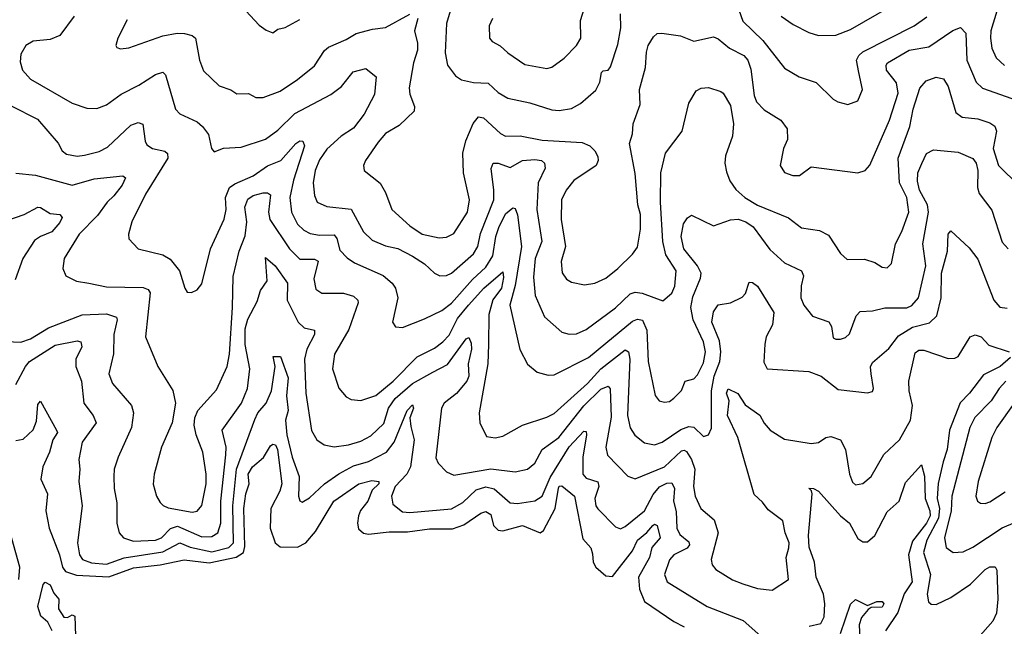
# Model space of a CAD drawing. Extents: x 1933546 to 2138868, y 524910 to 667279.
# Tile 267 of 466: x 2019390 to 2023414, y 630184 to 632661. Entities that reach past the tile are written whole.
import ezdxf

# ---------------------------------------------------------------- set-up
doc = ezdxf.new("R2010")
doc.units = 0

msp = doc.modelspace()

# ---------------------------------------------------------------- linework, layer by layer
at = {"layer": '0CON10XD'}
for points in [[(2021321.9, 632665), (2021308.6, 632635), (2021310, 632585), (2021320.9, 632570.9), (2021354, 632554), (2021384.8, 632524.8), (2021455, 632478.2), (2021545, 632461.8), (2021565, 632466.9), (2021615.8, 632504.2), (2021665.6, 632555), (2021683.1, 632585), (2021682.1, 632657.9), (2021709.1, 632745)], [(2022313.8, 632743.8), (2022345, 632654.5), (2022426.8, 632575), (2022515, 632463.1), (2022575, 632427.3), (2022645, 632404.3), (2022715, 632336), (2022733.3, 632325), (2022775, 632314), (2022815, 632328.8), (2022834.4, 632375), (2022819.1, 632445), (2022810, 632495), (2022818.9, 632515), (2022835, 632529.1), (2023044.8, 632635.2), (2023097.7, 632672.3)], [(2020296.1, 632716.1), (2020368.7, 632638.7), (2020397.3, 632617.3), (2020425, 632606.7), (2020445, 632622.5), (2020475, 632628.6), (2020535, 632661.9)], [(2021150, 632695), (2021133.8, 632645), (2021128.8, 632525), (2021138.6, 632475), (2021171.5, 632431.5), (2021195, 632415.6), (2021244.6, 632404.6), (2021305, 632400.9), (2021345, 632363.3), (2021385, 632340), (2021475, 632320.6), (2021565, 632292.7), (2021595, 632290), (2021645, 632298.2), (2021681.9, 632318.1), (2021745, 632372.5), (2021761.2, 632405), (2021767.1, 632445), (2021775, 632451.9), (2021795, 632454.4), (2021805, 632468), (2021835, 632558.8), (2021846.7, 632626.7), (2021845.3, 632685)], [(2022502.2, 632675), (2022551.2, 632641.2), (2022615, 632608.5), (2022655, 632595.6), (2022725, 632597.9), (2022785, 632620.8), (2022948.1, 632715)], [(2023383.2, 632695), (2023359.3, 632615), (2023357.3, 632585), (2023362.3, 632545), (2023380.8, 632505), (2023413.9, 632473.9)], [(2019613.3, 632675), (2019554.6, 632595.4), (2019515, 632580), (2019445, 632573.3), (2019415.8, 632555), (2019395, 632520), (2019391.9, 632488.1), (2019402.2, 632455), (2019435, 632417.8), (2019605, 632319.6), (2019665, 632298.8), (2019705, 632298.5), (2019745, 632313.1), (2019805, 632356.1), (2019877, 632393), (2019945, 632437.5), (2019975, 632446.7), (2019985.8, 632435.8), (2020026.9, 632295), (2020045, 632276.9), (2020115, 632243.8), (2020137.8, 632225), (2020162.4, 632192.4), (2020174.5, 632134.5), (2020185, 632121.2), (2020223.5, 632136.5), (2020295, 632140), (2020395, 632173.1), (2020445, 632209.1), (2020515, 632278.1), (2020661.4, 632355), (2020705, 632388.5)], [(2019829.4, 632660.6), (2019790.8, 632585), (2019783.8, 632555), (2019787, 632547), (2019802, 632542), (2019836, 632546), (2019975.3, 632594.7), (2020034.1, 632605.9), (2020064, 632604), (2020095, 632596.5), (2020109.4, 632585), (2020125.5, 632495), (2020141.3, 632451.3), (2020205, 632390), (2020253.6, 632373.6), (2020278.3, 632358.3), (2020325, 632358.9), (2020355, 632343.1), (2020385, 632343.5), (2020455, 632369.2), (2020525, 632416.2), (2020595, 632471.8), (2020635.7, 632534.3), (2020651.9, 632548.1), (2020725, 632579.5), (2020765, 632603.8), (2020832.2, 632622.2), (2020885, 632628.6), (2020985, 632683.3)], [(2021017.3, 632665), (2021003.8, 632615), (2021015.9, 632565), (2021016.3, 632536.3), (2020999.4, 632485), (2020982.2, 632382.2), (2020985, 632356.7), (2021004.2, 632305.8), (2021002.4, 632287.6), (2020941.2, 632228.8), (2020885, 632195.6), (2020855, 632161.2), (2020803.1, 632085), (2020795.8, 632065), (2020798, 632045), (2020862.7, 631992.7), (2020885.5, 631955), (2020911.5, 631885), (2020985, 631818.5), (2021035, 631784.7), (2021105, 631770.3), (2021135, 631773.1), (2021165, 631787.5), (2021220, 631875), (2021228.2, 631925), (2021203.2, 632035), (2021201.5, 632115), (2021213.5, 632166.5), (2021243.4, 632236.6), (2021265, 632264.6), (2021285, 632260.4), (2021355, 632195.4), (2021375, 632184.6), (2021435, 632186.9), (2021525, 632168.8), (2021688.5, 632158.5), (2021720, 632145), (2021740.6, 632125), (2021752.6, 632102.6), (2021754.4, 632085), (2021745.7, 632065), (2021655, 632004.4), (2021623.6, 631965), (2021604.6, 631925), (2021603.1, 631845), (2021620.4, 631735), (2021602.9, 631672.9), (2021607.4, 631627.4), (2021625, 631600.8), (2021645, 631589.4), (2021698.3, 631578.3), (2021740, 631585), (2021785, 631604.6), (2021834.4, 631645), (2021895, 631702.9), (2021915, 631731.2), (2021927.6, 631805), (2021927.5, 631865), (2021916, 631905), (2021905, 632032.5), (2021882.3, 632155), (2021894.6, 632195), (2021896.5, 632235), (2021925.4, 632314.6), (2021922.5, 632375), (2021947.3, 632465), (2021952.3, 632527.7), (2021957.8, 632555), (2021979.7, 632590.3), (2021995, 632604), (2022014.5, 632605.5), (2022091.2, 632595), (2022145, 632572.9), (2022225, 632591.1), (2022245, 632583.1), (2022291.1, 632545), (2022348.8, 632515), (2022365.5, 632495.5), (2022378.3, 632458.3), (2022391.3, 632351.3), (2022401.8, 632325), (2022432, 632292), (2022500.9, 632250.9), (2022526.7, 632215), (2022528.3, 632171.7), (2022510.8, 632135), (2022497.5, 632065), (2022515, 632036.2), (2022550, 632025), (2022576.7, 632025), (2022625, 632060), (2022815, 632035.8), (2022845.5, 632044.5), (2022863.6, 632066.4), (2022945, 632250.6), (2022980.3, 632360.3), (2022972.8, 632402.8), (2022932.8, 632455), (2022930.4, 632475), (2022936.4, 632485), (2023025, 632536.5), (2023105, 632550), (2023203.2, 632616.8), (2023235, 632628.8), (2023255.9, 632605), (2023261.2, 632495), (2023298.5, 632405), (2023325, 632380.4), (2023445, 632338.8)], [(2020705, 632388.5), (2020752.6, 632447.4), (2020805, 632461.4), (2020847, 632427), (2020840.5, 632355), (2020798.5, 632275), (2020755, 632217.5), (2020704.6, 632185.4), (2020645, 632132.2), (2020615, 632088.5), (2020598.3, 632045), (2020590, 631995), (2020595, 631943.3), (2020605.6, 631915), (2020645, 631897.7), (2020745, 631886.8), (2020794.6, 631795), (2020830.9, 631760.9), (2020885, 631737.1), (2020935, 631726.2), (2020995.5, 631695.5), (2021043.9, 631663.9), (2021085, 631625.5), (2021107.5, 631615), (2021135, 631616.4), (2021155, 631626.2), (2021245.3, 631705), (2021262.9, 631735), (2021273, 631787), (2021327.5, 631925), (2021328.4, 631965), (2021317.5, 632052.5), (2021324.7, 632075.3), (2021345, 632075.3), (2021395, 632057.4), (2021445, 632085.3), (2021495, 632090.3), (2021522, 632085), (2021534.4, 632075), (2021537.1, 632055), (2021509, 631995), (2021502.9, 631885), (2021524.4, 631755), (2021496.3, 631685), (2021489.9, 631609.9), (2021497.2, 631535), (2021535, 631446.7), (2021605.4, 631385.4), (2021636.2, 631376.2), (2021665, 631378.2), (2021705, 631395.4), (2021825, 631483.5), (2021885, 631541), (2021905, 631548.3), (2021934.2, 631544.2), (2022017.9, 631512.1), (2022055, 631544.2), (2022068, 631572), (2022073.1, 631635), (2022030.2, 631700.2), (2022018.2, 631755), (2022008.8, 631915), (2022010.2, 632035), (2022029.5, 632115), (2022096.8, 632205), (2022125, 632320), (2022155, 632370.6), (2022175, 632380.9), (2022205, 632383.1), (2022255, 632366.9), (2022265, 632360), (2022295, 632310), (2022307.1, 632235), (2022302.5, 632185), (2022274.6, 632105.4), (2022272.3, 632075), (2022279.2, 632039.2), (2022292.3, 632002.3), (2022317.3, 631967.3), (2022353.6, 631935), (2022405, 631903.8), (2022531.5, 631851.5), (2022585, 631810.5), (2022659.2, 631799.2), (2022695, 631780.8), (2022745, 631706), (2022771.8, 631681.8), (2022843, 631683), (2022885, 631669.4), (2022915, 631650.6), (2022935, 631647.5), (2022952.5, 631665), (2022968.8, 631745), (2022995, 631795.7), (2023023.7, 631875), (2023014.9, 631934.9), (2022984.8, 631995), (2022979.8, 632095), (2023027.8, 632225), (2023040.9, 632295), (2023069.2, 632380.9), (2023095, 632410.5), (2023135, 632425.6), (2023165, 632419.4), (2023185, 632387.5), (2023215, 632282.2), (2023242, 632262), (2023305, 632255.3), (2023355, 632239.6), (2023375, 632225.6), (2023381.5, 632205), (2023367.9, 632135), (2023390, 632065), (2023475, 631982.7)], [(2019355, 632308.4), (2019463.6, 632255), (2019546.9, 632156.9), (2019564.4, 632125), (2019581.5, 632111.5), (2019625, 632103.2), (2019655, 632107.3), (2019715, 632122.3), (2019749.4, 632140.6), (2019845, 632230), (2019875, 632240.5), (2019893.8, 632233.8), (2019902.8, 632165), (2019910.3, 632150.3), (2019932.5, 632135), (2019984, 632124), (2019993.9, 632113.9), (2019995.3, 632095), (2019905, 631947.8), (2019847.9, 631835), (2019834.5, 631785), (2019836.4, 631766.4), (2019873.8, 631725), (2019975, 631700.8), (2020005, 631682.5), (2020043.6, 631635), (2020064.5, 631564.5), (2020075, 631547.5), (2020093, 631547), (2020115, 631557.5), (2020135, 631582.5), (2020170, 631725), (2020225.5, 631845.5), (2020233.4, 631885), (2020230.8, 631935), (2020247.8, 631975), (2020269.4, 631990.6), (2020345, 632023.3), (2020403.5, 632063.5), (2020457.7, 632085), (2020518.2, 632155), (2020535, 632165.4), (2020546.7, 632165), (2020553.8, 632145), (2020508.6, 632005), (2020494.4, 631935), (2020501.6, 631875), (2020525.8, 631825.8), (2020550.8, 631800.8), (2020577, 631787), (2020615, 631780.8), (2020675, 631781.9), (2020686.8, 631766.8), (2020699.1, 631719.1), (2020728.8, 631688.8), (2020758.3, 631668.3), (2020875, 631616.2), (2020912.2, 631585), (2020925.5, 631565), (2020935.5, 631525), (2020913.8, 631425), (2020926.4, 631406.4), (2020955, 631403.8), (2021045, 631439.6), (2021115, 631473.2), (2021155, 631503.2), (2021240.1, 631599.9), (2021295, 631650.3), (2021323.3, 631696.7), (2021335.7, 631775), (2021347.8, 631812.2), (2021375, 631867.7), (2021405, 631892.5), (2021415, 631890), (2021424, 631864), (2021441.5, 631735), (2021414.6, 631575.4), (2021393.3, 631495), (2021433.6, 631313.6), (2021464.7, 631254.7), (2021505, 631221.1), (2021549.8, 631209.8), (2021575, 631211.2), (2021715, 631280.7), (2021785, 631340.2)], [(2021785, 631340.2), (2021895, 631429.4), (2021915, 631437.8), (2021935, 631433.3), (2021953.4, 631393.4), (2021957.8, 631265), (2021986.7, 631126.7), (2022003.3, 631105), (2022025, 631099.4), (2022045, 631101.8), (2022063.1, 631115), (2022094, 631146), (2022110, 631185), (2022145, 631193.8), (2022159.4, 631210.6), (2022185, 631258.9), (2022193, 631305), (2022184.2, 631345.8), (2022142.6, 631435), (2022132.8, 631485), (2022140.8, 631529.2), (2022172.9, 631605), (2022175.3, 631625), (2022159.7, 631655), (2022104, 631725), (2022093.9, 631775), (2022102.6, 631827.4), (2022119.1, 631850.9), (2022135, 631862), (2022225, 631819.5), (2022295, 631844), (2022325.7, 631845.7), (2022357.1, 631835), (2022386.9, 631815), (2022455, 631722.1), (2022515, 631668.5), (2022584.6, 631634.6), (2022592.7, 631615), (2022583.6, 631573.6), (2022582.5, 631525), (2022594.3, 631495), (2022630.3, 631450.3), (2022697.2, 631427.2), (2022707.7, 631407.7), (2022715, 631362), (2022725.6, 631355.6), (2022745, 631355.6), (2022765, 631363.3), (2022781.4, 631378.6), (2022807.9, 631452.1), (2022825, 631468.5), (2022875, 631471.5), (2022925, 631483.8), (2023015, 631483.7), (2023036.4, 631493.6), (2023062.9, 631525), (2023092.5, 631655), (2023081.3, 631745), (2023103.3, 631875), (2023100.2, 631905), (2023067.1, 631965), (2023058.4, 632001.6), (2023060.8, 632035), (2023076.3, 632073.7), (2023095.4, 632114.6), (2023125, 632128.6), (2023225, 632119.5), (2023285, 632094.5), (2023298.2, 632075), (2023306.2, 632045), (2023304.7, 631975), (2023310.4, 631950.4), (2023362.6, 631882.6), (2023405, 631752.5), (2023430, 631725)], [(2019375, 632033.8), (2019455, 632025.8), (2019605, 631984.7), (2019695, 632011.2), (2019812.4, 632022.4), (2019823.1, 632015), (2019809.1, 631985), (2019775, 631940.9), (2019747.5, 631915), (2019708.5, 631861.5), (2019633.3, 631785), (2019571.5, 631685), (2019566.5, 631645), (2019579.2, 631615), (2019622.9, 631592.9), (2019672.5, 631585), (2019745, 631569.7), (2019895, 631567.2), (2019915, 631559.6), (2019923.6, 631545), (2019904.6, 631365), (2019954.6, 631244.6), (2020016.7, 631146.7), (2020026.4, 631095), (2020013.6, 631015), (2019969.6, 630915), (2019939.5, 630805), (2019935.7, 630764.3), (2019950, 630715), (2019965, 630689.2), (2019976.4, 630676.4), (2019997.6, 630667.6), (2020095, 630649.6), (2020115, 630654.4), (2020135, 630677.5), (2020151.7, 630765), (2020152.5, 630805), (2020139.1, 630895), (2020111.2, 630965), (2020102.7, 631005), (2020105.4, 631034.6), (2020118.9, 631065), (2020195, 631148.6), (2020238.1, 631245), (2020247.1, 631295), (2020260.5, 631485), (2020262.4, 631612.4), (2020287.6, 631715), (2020311.8, 631778.2), (2020318.8, 631835), (2020310, 631895), (2020322.5, 631927.5), (2020345, 631942.6), (2020385, 631954.2), (2020403.4, 631953.4), (2020415, 631945.8), (2020406.9, 631875), (2020412.1, 631845), (2020492.6, 631725), (2020535, 631682.5), (2020595, 631683.3), (2020609.5, 631675), (2020591.9, 631601.9), (2020600.8, 631560.8), (2020625, 631544.5), (2020713.4, 631543.4), (2020755, 631532.1), (2020771.5, 631515), (2020773.2, 631505), (2020735.3, 631395), (2020676.8, 631295), (2020668.2, 631235), (2020695, 631155.8), (2020725, 631120.6), (2020745, 631109.4), (2020785, 631105.4), (2020845, 631126), (2020916.9, 631185), (2021015, 631283.4), (2021085, 631319.7), (2021118.9, 631345), (2021145, 631372.5), (2021179.8, 631440.2), (2021224.7, 631495.3), (2021287.3, 631565), (2021365, 631631.4), (2021367.5, 631607.5), (2021359.6, 631565), (2021323.4, 631516.6), (2021306.7, 631456.7), (2021306.6, 631335), (2021303.3, 631255), (2021267.8, 631055), (2021270.8, 631015), (2021298.1, 630958.1), (2021333.4, 630953.4), (2021365, 630959.5), (2021445, 631004.6), (2021545, 631037.3), (2021575, 631053.1), (2021710.5, 631175), (2021765.3, 631234.7), (2021865, 631312.9), (2021877.6, 631305), (2021883.8, 631275), (2021874.5, 631044.5), (2021885, 630994), (2021903.8, 630963.8), (2021943, 630933), (2021985, 630925.3), (2022015, 630936), (2022092.4, 630987.6), (2022125, 630999.6), (2022145, 630997.1), (2022185, 630959.2), (2022205, 630966.2), (2022217.1, 630992.9), (2022216.8, 631145), (2022228.3, 631205), (2022251.1, 631265), (2022255.8, 631305), (2022249.5, 631349.5), (2022218.3, 631425), (2022225, 631468), (2022245, 631496.4), (2022295, 631504.4), (2022343, 631527), (2022356.8, 631543.2), (2022371.2, 631588.8), (2022385, 631586.9), (2022405, 631572.5), (2022471.5, 631465), (2022466.2, 631415), (2022441, 631365), (2022435.3, 631335.3), (2022431.6, 631261.6), (2022445, 631234.4), (2022615.6, 631224.4), (2022665.8, 631205), (2022735, 631150.6), (2022855, 631136.4), (2022875, 631143.1), (2022878.7, 631155), (2022870.3, 631215), (2022867.3, 631242.7), (2022875, 631261.4), (2022942, 631318), (2022980.8, 631369.2), (2023038.5, 631405), (2023107.5, 631422.5), (2023138.4, 631451.6), (2023155.2, 631525), (2023157.1, 631625), (2023182.2, 631715), (2023184.7, 631785.3), (2023195, 631798.6), (2023269.6, 631729.6), (2023305, 631682.9), (2023371.3, 631515), (2023395, 631487.1), (2023425, 631482.5)], [(2019301.6, 631828.4), (2019408.1, 631865), (2019465, 631894.5), (2019475, 631894.4), (2019515, 631869.7), (2019554.7, 631864.7), (2019563.6, 631853.6), (2019555, 631832.2), (2019521.4, 631795), (2019475, 631775.9), (2019451.2, 631758.8), (2019403.1, 631685), (2019371.2, 631598.8)], [(2019335, 631346.7), (2019395, 631344.5), (2019435, 631357.3), (2019507.7, 631402.3), (2019645, 631455.8), (2019745, 631459.5), (2019786.4, 631446.4), (2019789.2, 631435), (2019775.3, 631375), (2019774.2, 631295.8), (2019754.5, 631215), (2019770, 631175), (2019847.8, 631085), (2019855.4, 631055.4), (2019847.5, 630995), (2019792.8, 630875), (2019776.4, 630825), (2019775.4, 630795), (2019776.1, 630746.1), (2019787.4, 630687.4), (2019787.1, 630605), (2019796.9, 630565), (2019814.6, 630544.6), (2019855, 630530.8), (2019945.8, 630535), (2019969.5, 630545), (2020006.9, 630583.1), (2020035, 630592.7), (2020135, 630549.1), (2020175, 630550.7), (2020199.7, 630565), (2020212.8, 630605), (2020211.9, 630695), (2020233.3, 630883.3), (2020233.9, 630915), (2020217.8, 630985), (2020297.1, 631095), (2020321.4, 631155), (2020331.3, 631235), (2020311, 631335), (2020311.8, 631398.2), (2020322.3, 631437.7), (2020360.2, 631509.8), (2020374.6, 631555), (2020401.1, 631595), (2020395, 631690), (2020434.7, 631655), (2020484.1, 631585), (2020483.8, 631515), (2020527.7, 631425), (2020552.4, 631402.4), (2020595, 631393.3), (2020594.6, 631375), (2020564.3, 631315), (2020553.8, 631275), (2020559.7, 631135), (2020582.8, 630982.7), (2020604.4, 630945), (2020635, 630924.4), (2020675, 630916.2), (2020734.6, 630924.6), (2020785, 630939.3), (2020825, 630961.3), (2020877.9, 631012.1), (2020897.3, 631075), (2020925, 631113.5), (2020995, 631175.5), (2021079.2, 631220.8), (2021137.9, 631252.1), (2021215, 631358), (2021225, 631362.5), (2021235, 631340), (2021236.2, 631315), (2021222.8, 631255), (2021225.2, 631205), (2021217.9, 631185), (2021175.4, 631134.7), (2021124.2, 631095), (2021113.3, 631075), (2021091.1, 630871.1), (2021100.2, 630850.2), (2021134.6, 630814.6), (2021165, 630800.9), (2021315, 630826.6), (2021415, 630814.6), (2021465, 630825.6), (2021495, 630849.4), (2021524.8, 630905.2), (2021593.8, 630955), (2021695, 631083.7), (2021765, 631151.5), (2021795, 631164.5), (2021803.3, 631153.3), (2021807.4, 631037.4), (2021785.3, 630915.3), (2021792, 630882), (2021875, 630796.9), (2021905, 630786.4), (2022025, 630834.5), (2022095, 630900), (2022105, 630903.3), (2022115, 630897.5), (2022135.7, 630865), (2022148.8, 630825), (2022143.4, 630755), (2022150.7, 630715), (2022174.2, 630664.3), (2022228.3, 630618.3), (2022244.7, 630565), (2022216.4, 630456.4), (2022220.5, 630435), (2022235.4, 630415.4), (2022302.9, 630372.9), (2022345, 630357.1), (2022405, 630337.5), (2022465, 630330.9), (2022531.4, 630375), (2022522.9, 630465), (2022533.6, 630503.6)], [(2022533.6, 630503.6), (2022534.7, 630525), (2022518.1, 630565), (2022509.1, 630615), (2022449.2, 630659.2), (2022425, 630691.2), (2022391.3, 630721.3), (2022324.5, 630954.5), (2022282.2, 631045), (2022289.3, 631105), (2022278.5, 631135), (2022285, 631154), (2022325, 631134.3), (2022355, 631087.5), (2022415, 631045.7), (2022432.6, 631012.6), (2022457.1, 630985), (2022515, 630948.5), (2022625, 630929.5), (2022655, 630934.4), (2022685, 630954.2), (2022705, 630959.2), (2022744.5, 630944.5), (2022765.3, 630905.3), (2022781.3, 630805), (2022792.9, 630772.9), (2022805, 630761.1), (2022835, 630767.3), (2022870, 630795), (2022922.1, 630885), (2022984.8, 630945.2), (2023030, 631025), (2023038.4, 631085), (2023024.7, 631145), (2023023.3, 631185), (2023049.4, 631300.6), (2023065, 631310.8), (2023085, 631311.8), (2023185, 631277.5), (2023211.8, 631278.2), (2023225, 631286), (2023274.5, 631365.5), (2023295, 631374.4), (2023318.6, 631365), (2023351.1, 631331.1), (2023434.1, 631304.1)], [(2019375, 631170.9), (2019414.5, 631245), (2019431, 631265), (2019535, 631331.7), (2019625, 631350), (2019640.8, 631345), (2019643.6, 631325), (2019619.1, 631275), (2019620, 631245), (2019642.9, 631185), (2019651.8, 631095), (2019690.9, 631045), (2019703.1, 631015), (2019645.4, 630935), (2019631.8, 630865), (2019635.9, 630825), (2019632.1, 630775), (2019645.4, 630675), (2019626, 630525), (2019634.1, 630475), (2019646.5, 630456.5), (2019683.5, 630443.5), (2019745, 630437.4), (2019817.3, 630462.7), (2019975, 630487.7), (2020045, 630523.9), (2020086.8, 630506.8), (2020175, 630488), (2020245, 630506), (2020264.5, 630525), (2020261.6, 630675), (2020276.2, 630825), (2020351.7, 631028.3), (2020363.6, 631055), (2020397.8, 631095), (2020418.9, 631145), (2020434.6, 631245), (2020426, 631285), (2020456.5, 631285), (2020487.7, 631197.7), (2020480, 631125), (2020487.6, 631065), (2020476.5, 631025), (2020481.7, 630965), (2020503.2, 630875), (2020532.3, 630795), (2020529.4, 630715), (2020535, 630696.7), (2020545, 630691.2), (2020575, 630707.8), (2020635.2, 630764.8), (2020694, 630806), (2020755, 630839.3), (2020815, 630857.3), (2020888.8, 630895), (2020920, 630935), (2020974.1, 631065), (2020995, 631088.1), (2021000, 631075), (2020984.4, 631035.6), (2020989.1, 630999.1)], [(2023439.3, 631280.7), (2023396.5, 631245), (2023329.2, 631210.8), (2023271.8, 631135), (2023233.8, 631096.2), (2023189.8, 630985), (2023180.8, 630905), (2023164.4, 630855.6), (2023143.7, 630766.3), (2023140, 630705), (2023148.6, 630665), (2023144.4, 630625), (2023097.8, 630535), (2023083.9, 630485), (2023111.6, 630395), (2023099.2, 630315), (2023103.3, 630283.3), (2023114.2, 630274.2), (2023135, 630273.1), (2023195, 630301.8), (2023275, 630356.2), (2023335, 630416.2), (2023355, 630426.5), (2023376.2, 630426.2), (2023383.1, 630413.1), (2023387.2, 630295), (2023382, 630238), (2023367.1, 630205), (2023305.9, 630135)], [(2023420.6, 631185), (2023392.9, 631155), (2023360.2, 631105), (2023293.1, 631036.9), (2023272.5, 630995), (2023199.3, 630715), (2023197.2, 630655), (2023169.3, 630545), (2023176.5, 630505), (2023205, 630484.5), (2023245, 630487.7), (2023285, 630506.8), (2023405, 630585.3), (2023505, 630628.2)], [(2019375, 630941.8), (2019405, 630947.3), (2019444.7, 630985.3), (2019459.2, 631020.8), (2019465, 631090), (2019475, 631102.5), (2019540.4, 630985), (2019544.5, 630975), (2019525.3, 630945), (2019512.6, 630895), (2019484.6, 630834.6), (2019477.1, 630785), (2019504.6, 630725), (2019497.6, 630655), (2019510.3, 630585), (2019553.2, 630475), (2019565.2, 630425), (2019577.5, 630407.5), (2019623, 630393), (2019755, 630386.3), (2019855, 630423.1), (2019965, 630434.6), (2020062, 630455), (2020165, 630443.1), (2020275, 630465.6), (2020305, 630484.8), (2020310.5, 630509.5), (2020306.9, 630665), (2020314.6, 630725), (2020328, 630765), (2020324.5, 630805), (2020341.6, 630835), (2020386.6, 630873.4), (2020415, 630920.9), (2020425, 630927.6), (2020435.3, 630925), (2020444.3, 630905), (2020461.5, 630765), (2020453.7, 630735), (2020416.6, 630665), (2020414.5, 630585), (2020434.7, 630525), (2020455, 630508.2), (2020525, 630506.8), (2020559.1, 630525), (2020599.4, 630570.6), (2020674.2, 630695), (2020775.5, 630765.5), (2020828.7, 630778.7), (2020858.2, 630775), (2020857.8, 630765), (2020830.7, 630739.3), (2020812.9, 630695), (2020783, 630657), (2020774.3, 630635), (2020770.4, 630605), (2020775, 630582.3), (2020795, 630563.8), (2020815, 630560.4), (2020899.9, 630570.1), (2020975, 630568.8), (2021065, 630581.9), (2021158.7, 630581.3), (2021205, 630597.6), (2021275, 630645.3), (2021295, 630652.3), (2021315, 630640), (2021326.5, 630595), (2021345, 630575.9), (2021365, 630573.8), (2021445, 630595.8), (2021516.7, 630565), (2021530.4, 630575), (2021578.7, 630665), (2021592, 630748), (2021595, 630756), (2021605, 630757.3), (2021657.8, 630715), (2021691.3, 630541.3), (2021723.6, 630503.6), (2021730.3, 630480.3), (2021734.3, 630445), (2021744.9, 630424.9), (2021785, 630389.5), (2021812.7, 630387.3), (2021895, 630491.8), (2021915.2, 630535), (2021953.5, 630566.5), (2021976.9, 630595), (2021985, 630600.9), (2021995, 630596), (2022007, 630545), (2021974, 630506), (2021963.7, 630465), (2021919.2, 630385), (2021923.2, 630335), (2021943.7, 630285), (2022062.9, 630202.9), (2022105, 630182.2)], [(2023454.5, 631095.5), (2023383.1, 630995), (2023363.3, 630955), (2023306.8, 630775), (2023297.5, 630715), (2023304.5, 630694.5), (2023316.8, 630686.8), (2023335, 630684.5), (2023355, 630691.8), (2023417.7, 630732.3)], [(2020989.1, 630999.1), (2021002.3, 630945), (2020987.9, 630835), (2020972.4, 630805), (2020924.7, 630755), (2020909.6, 630715), (2020915, 630682.9), (2020955, 630651.8), (2020985, 630648.2), (2021155, 630663.1), (2021201.2, 630688.8), (2021255, 630740.6), (2021295, 630753.8), (2021328.9, 630745), (2021395, 630688.1), (2021425, 630684.8), (2021495, 630696.4), (2021525, 630715.4), (2021558.1, 630791.9), (2021635, 630916.8), (2021695, 630980), (2021705, 630978.8), (2021705.8, 630965.7), (2021691.5, 630875), (2021691, 630805), (2021705, 630788.1), (2021753.2, 630773.2), (2021756.3, 630755), (2021740.6, 630705), (2021744.7, 630675), (2021752.7, 630662.7), (2021825, 630590), (2021845, 630581.8), (2021865, 630591.5), (2021944.1, 630655), (2021978.4, 630721.6), (2022005, 630753.1), (2022035, 630767.7), (2022055, 630769.1), (2022066, 630746), (2022061.9, 630695), (2022073.1, 630653.1), (2022076, 630585), (2022088.3, 630558.3), (2022125, 630528.2), (2022127, 630517), (2022117.2, 630502.8), (2022062.9, 630475), (2022045.3, 630455), (2022025.5, 630395.5), (2022035.7, 630365), (2022200, 630265), (2022347.3, 630207.3), (2022455, 630111.4)], [(2022616.2, 630183.8), (2022664.7, 630195.3), (2022677.6, 630222.4), (2022680.6, 630275), (2022674.4, 630315), (2022644.6, 630384.6), (2022637.7, 630445), (2022616.9, 630506.9), (2022613, 630555), (2022628.6, 630725), (2022626.4, 630736.4), (2022615, 630747.5), (2022633.8, 630746.2), (2022655, 630735.6), (2022745, 630634.5), (2022781.8, 630605), (2022815, 630542.9), (2022835, 630528.6), (2022855, 630529.2), (2022885, 630554.3), (2022935, 630650.5), (2022984.4, 630695), (2023009.6, 630770.4), (2023075, 630843.3), (2023087.1, 630797.1), (2023090.2, 630705), (2023110, 630655), (2023110.2, 630635), (2023095.9, 630605), (2023038.5, 630531.5), (2023022.2, 630475), (2023037.8, 630365), (2023004.1, 630315.9), (2022979.2, 630240.7), (2022928.2, 630165)], [(2019387.1, 630375), (2019391.3, 630425), (2019335, 630625.3)], [(2019523.3, 630165), (2019505, 630201.2), (2019476.7, 630225), (2019463.8, 630265), (2019485.6, 630355), (2019495, 630364.4), (2019515, 630353.3), (2019529.3, 630319.3), (2019550.6, 630295), (2019549.2, 630255), (2019570.7, 630220.7), (2019585, 630220), (2019605, 630230), (2019615.7, 630225), (2019618, 630145)], [(2022744.7, 630154.7), (2022785, 630273.8), (2022805, 630292.5), (2022855, 630268.8), (2022892.5, 630285), (2022915, 630285.6), (2022921.9, 630275), (2022915, 630262.5), (2022870, 630260), (2022858.1, 630251.9), (2022830.6, 630219.4), (2022820.8, 630189.3), (2022830.9, 629965)]]:
    msp.add_lwpolyline(points, dxfattribs=at)

doc.saveas('drawing.dxf')
